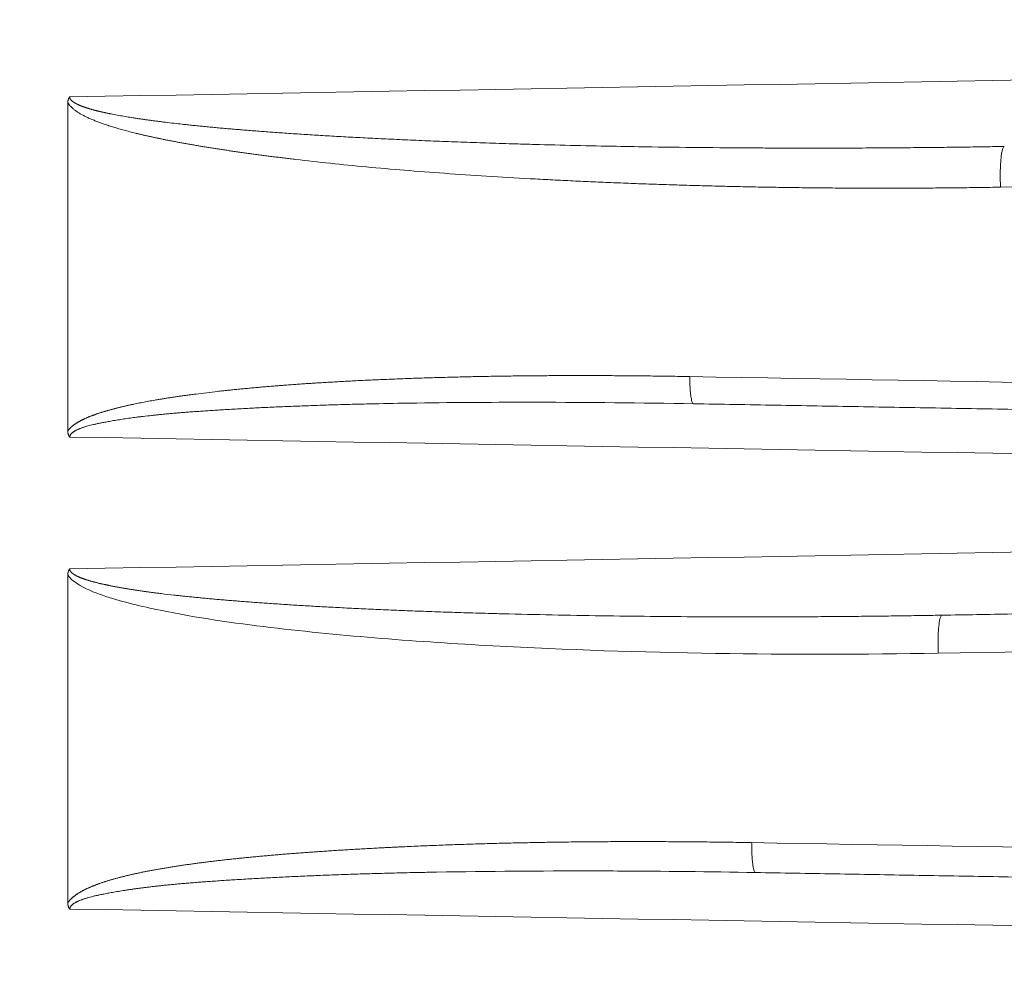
# Model space of a CAD drawing. Header units: millimetres. Extents: x 5437 to 18441, y -4466 to 3128.
# Tile 416 of 497: x 13734 to 13749, y 827 to 841. Entities that reach past the tile are written whole.
import ezdxf

# ---------------------------------------------------------------- set-up
doc = ezdxf.new("R2010")
doc.units = ezdxf.units.MM
doc.layers.add('1', color=7, linetype='Continuous', true_color=0xffffff)
doc.dimstyles.get("Standard").update_dxf_attribs({"dimtxt": 0.18, "dimasz": 0.18, "dimexe": 0.18, "dimexo": 0.0625, "dimgap": 0.09, "dimtad": 0, "dimtih": 1, "dimtoh": 1, "dimdec": 4, "dimzin": 0, "dimdsep": 46, "dimtxsty": 'Standard', "dimcen": 0.09, "dimadec": 0, "dimazin": 0, "dimtfac": 1, "dimtdec": 4, "dimtofl": 0, "dimtmove": 0, "dimatfit": 3, "dimfxl": 1, "dimtolj": 1, "dimtzin": 0, "dimarcsym": 0})

# ---------------------------------------------------------------- blocks, each defined once
blk = doc.blocks.new('*D2')
at = {"color": 0, "lineweight": -2, "transparency": 16777216}
for p, q in [((13342.585, 254.075), (13342.585, 1268.862)), ((13822.085, 1032.127), (13822.085, 1268.862))]:
    blk.add_line(p, q, dxfattribs=at)
at = {"color": 0, "lineweight": 0, "transparency": 16777216}
for p, q in [((13422.585, 1268.682), (13482.245, 1268.682)), ((13742.085, 1268.682), (13682.425, 1268.682))]:
    blk.add_line(p, q, dxfattribs=at)
at = {"color": 0, "lineweight": 20, "transparency": 16777216}
for points in [[(13422.585, 1282.015), (13422.585, 1255.349), (13342.585, 1268.682)], [(13742.085, 1282.015), (13742.085, 1255.349), (13822.085, 1268.682)]]:
    blk.add_solid(points, dxfattribs=at)
at = {"layer": 'Defpoints', "color": 0, "lineweight": 20, "transparency": 16777216}
for p in [(13822.085, 1268.682), (13822.085, 1032.064), (13342.585, 254.013)]:
    blk.add_point(p, dxfattribs=at)
at = {"color": 0, "lineweight": 20, "transparency": 16777216, "insert": (13582.335, 1268.682), "char_height": 80, "attachment_point": 5}
blk.add_mtext('\\A1;480', dxfattribs=at)
blk = doc.blocks.new('*D3')
at = {"color": 0, "lineweight": -2, "transparency": 16777216}
for p, q in [((13674.147, 1169.564), (14135.36, 1169.564)), ((13833.147, -580.436), (14135.36, -580.436))]:
    blk.add_line(p, q, dxfattribs=at)
at = {"color": 0, "lineweight": 0, "transparency": 16777216}
for p, q in [((14135.18, 1089.564), (14135.18, 421.321)), ((14135.18, -500.436), (14135.18, 167.808))]:
    blk.add_line(p, q, dxfattribs=at)
at = {"color": 0, "lineweight": 20, "transparency": 16777216}
for points in [[(14121.847, 1089.564), (14148.514, 1089.564), (14135.18, 1169.564)], [(14121.847, -500.436), (14148.514, -500.436), (14135.18, -580.436)]]:
    blk.add_solid(points, dxfattribs=at)
at = {"layer": 'Defpoints', "color": 0, "lineweight": 20, "transparency": 16777216}
for p in [(13674.085, 1169.564), (13833.085, -580.436), (14135.18, -580.436)]:
    blk.add_point(p, dxfattribs=at)
at = {"color": 0, "lineweight": 20, "transparency": 16777216, "insert": (14135.18, 294.564), "char_height": 80, "attachment_point": 5, "rotation": 270}
blk.add_mtext('\\A1;1750', dxfattribs=at)

msp = doc.modelspace()

# ---------------------------------------------------------------- linework, layer by layer
at = {"layer": '1', "color": 0, "lineweight": 20}
for p, q in [((13734.58476, 834.77134), (13734.58476, 839.68408)), ((13734.58476, 827.70722), (13734.58476, 832.6175))]:
    msp.add_line(p, q, dxfattribs=at)
for points, degree in [([(13734.61315, 839.7724), (13745.9487, 839.97253), (13757.2842, 840.17267), (13768.61967, 840.37283)], 3), ([(13735.23215, 839.51757), (13735.2955, 839.50593), (13735.35885, 839.49423), (13735.42219, 839.48248)], 3), ([(13736.04791, 839.3927), (13736.1314, 839.38298), (13736.21489, 839.37327), (13736.29837, 839.3636)], 3), ([(13737.79597, 839.2328), (13737.88189, 839.22693), (13737.9678, 839.22111), (13738.05371, 839.21537)], 3), ([(13741.29294, 839.06856), (13741.38453, 839.06587), (13741.47611, 839.06326), (13741.5677, 839.06074)], 3), ([(13741.5677, 839.06074), (13741.97812, 839.04974), (13742.38849, 839.04034), (13742.79882, 839.03261)], 3), ([(13742.79882, 839.03261), (13742.97443, 839.02938), (13743.15004, 839.02644), (13743.32564, 839.0238)], 3), ([(13743.32564, 839.0238), (13743.86807, 839.01563), (13744.41044, 839.01034), (13744.95276, 839.00786)], 3), ([(13744.95276, 839.00786), (13744.99653, 839.00765), (13745.0403, 839.00746), (13745.08406, 839.00729)], 3), ([(13768.84581, 838.76945), (13762.07903, 838.65329), (13755.31195, 838.53705), (13748.54462, 838.42076)], 3), ([(13743.89249, 835.58645), (13752.21027, 835.44092), (13760.52805, 835.29538), (13768.84581, 835.14982)], 3), ([(13736.50422, 835.32539), (13736.61174, 835.33829), (13736.71926, 835.35118), (13736.82678, 835.36407)], 3), ([(13739.80962, 835.19061), (13739.61916, 835.1877), (13739.42869, 835.18429), (13739.23822, 835.18041)], 3), ([(13741.59299, 835.20178), (13740.99861, 835.20224), (13740.40416, 835.19855), (13739.80962, 835.19061)], 3), ([(13743.94903, 835.17927), (13743.16377, 835.19297), (13742.37844, 835.20081), (13741.59299, 835.20178)], 3), ([(13743.94903, 835.17927), (13748.88316, 835.09314), (13753.81729, 835.00701), (13758.75141, 834.92089), (13763.68554, 834.83476), (13768.61967, 834.74864)], 5), ([(13735.83593, 835.00446), (13735.79537, 834.99987), (13735.75482, 834.99523), (13735.71426, 834.99056)], 3), ([(13737.12435, 835.10209), (13737.04526, 835.09757), (13736.96617, 835.09293), (13736.88707, 835.08819)], 3), ([(13768.61967, 834.08337), (13757.28417, 834.28277), (13745.94867, 834.48216), (13734.61315, 834.68154)], 3), ([(13734.61315, 832.70734), (13745.94869, 832.90732), (13757.28419, 833.10732), (13768.61967, 833.30733)], 3), ([(13735.98659, 832.33722), (13736.04977, 832.32979), (13736.11295, 832.32238), (13736.17613, 832.31501)], 3), ([(13768.61967, 832.38004), (13764.42928, 832.30689), (13760.23889, 832.23375), (13756.0485, 832.16061), (13751.85811, 832.08746), (13747.66771, 832.01432)], 5), ([(13737.57391, 832.19228), (13737.65403, 832.18682), (13737.73415, 832.18143), (13737.81426, 832.17611)], 3), ([(13740.96984, 832.03866), (13741.01253, 832.03751), (13741.05522, 832.03638), (13741.09791, 832.03527)], 3), ([(13744.04028, 831.99132), (13744.15449, 831.99076), (13744.26869, 831.99032), (13744.3829, 831.99002)], 3), ([(13768.84581, 831.81133), (13761.76777, 831.68935), (13754.68955, 831.56732), (13747.61117, 831.44523)], 3), ([(13744.81991, 828.61057), (13752.82855, 828.47094), (13760.83718, 828.33132), (13768.84581, 828.1917)], 3), ([(13737.3764, 828.07215), (13737.29018, 828.06714), (13737.20396, 828.06202), (13737.11773, 828.05679)], 3), ([(13739.95969, 828.16603), (13739.87371, 828.16433), (13739.78772, 828.16254), (13739.70173, 828.16065)], 3), ([(13742.28863, 828.18666), (13741.51245, 828.18662), (13740.73615, 828.17977), (13739.9597, 828.16603)], 3), ([(13742.81218, 828.18548), (13742.63767, 828.18619), (13742.46315, 828.18658), (13742.28863, 828.18666)], 3), ([(13744.87645, 828.16308), (13744.18842, 828.17509), (13743.50035, 828.1828), (13742.8122, 828.18548)], 3), ([(13744.87645, 828.16308), (13749.62509, 828.08019), (13754.37374, 827.9973), (13759.12238, 827.91441), (13763.87102, 827.83153), (13768.61967, 827.74864)], 5), ([(13735.89457, 827.95697), (13735.87264, 827.95444), (13735.8507, 827.9519), (13735.82877, 827.94935)], 3), ([(13768.61967, 827.01786), (13757.28418, 827.21741), (13745.94867, 827.41696), (13734.61315, 827.61649)], 3)]:
    msp.add_open_spline(points, degree=degree, dxfattribs=at)
for points, knots in [([(13734.58476, 839.68408), (13734.58479, 839.68635), (13734.58483, 839.69085), (13734.58522, 839.69753), (13734.58585, 839.70408), (13734.58673, 839.7105), (13734.58787, 839.71679), (13734.58925, 839.72294), (13734.59089, 839.72897), (13734.59279, 839.73486), (13734.59493, 839.74063), (13734.59733, 839.74626), (13734.59998, 839.75176), (13734.60289, 839.75712), (13734.60605, 839.76236), (13734.60945, 839.76747), (13734.61191, 839.77075), (13734.61315, 839.7724)], [0, 0, 0, 0, 0.07219536, 0.14310461, 0.21282866, 0.28147365, 0.34915078, 0.4159761, 0.48207014, 0.54755746, 0.61256612, 0.67722703, 0.74167319, 0.80603897, 0.87045922, 0.93506845, 1, 1, 1, 1]), ([(13734.61315, 839.7724), (13734.61315, 839.77127), (13734.61317, 839.76901), (13734.61346, 839.76561), (13734.61397, 839.76221), (13734.6147, 839.75881), (13734.61565, 839.7554), (13734.61682, 839.752), (13734.61822, 839.74859), (13734.61983, 839.74518), (13734.62167, 839.74177), (13734.62373, 839.73836), (13734.62602, 839.73495), (13734.62852, 839.73153), (13734.63124, 839.72812), (13734.63419, 839.7247), (13734.63735, 839.72128), (13734.64074, 839.71786), (13734.64435, 839.71444), (13734.64818, 839.71102), (13734.65223, 839.7076), (13734.6565, 839.70418), (13734.661, 839.70075), (13734.66571, 839.69733), (13734.67065, 839.6939), (13734.6758, 839.69048), (13734.68118, 839.68705), (13734.68678, 839.68362), (13734.6926, 839.6802), (13734.69864, 839.67677), (13734.70491, 839.67334), (13734.71139, 839.66992), (13734.7181, 839.66649), (13734.72502, 839.66306), (13734.73217, 839.65964), (13734.73954, 839.65621), (13734.74713, 839.65278), (13734.75495, 839.64936), (13734.76298, 839.64594), (13734.77123, 839.64251), (13734.77971, 839.63909), (13734.78841, 839.63567), (13734.79733, 839.63225), (13734.80647, 839.62883), (13734.81583, 839.62542), (13734.82541, 839.622), (13734.83521, 839.61859), (13734.84524, 839.61518), (13734.85548, 839.61177), (13734.86595, 839.60836), (13734.87664, 839.60495), (13734.88755, 839.60155), (13734.89868, 839.59815), (13734.91003, 839.59475), (13734.92161, 839.59136), (13734.9334, 839.58796), (13734.94542, 839.58457), (13734.95766, 839.58119), (13734.97012, 839.5778), (13734.9828, 839.57442), (13734.9957, 839.57104), (13735.00882, 839.56767), (13735.02217, 839.5643), (13735.03573, 839.56093), (13735.04952, 839.55757), (13735.06353, 839.55421), (13735.07776, 839.55085), (13735.09221, 839.5475), (13735.10688, 839.54416), (13735.12177, 839.54081), (13735.13689, 839.53748), (13735.15222, 839.53414), (13735.16778, 839.53082), (13735.18356, 839.52749), (13735.19955, 839.52417), (13735.21577, 839.52086), (13735.22667, 839.51867), (13735.23215, 839.51757)], [0, 0, 0, 0, 0.00501835, 0.01005018, 0.0151156, 0.02023435, 0.02542553, 0.03070747, 0.03609756, 0.0416122, 0.04726666, 0.05307514, 0.05905073, 0.06520545, 0.07155032, 0.07809538, 0.08484977, 0.09182184, 0.09901915, 0.10644858, 0.1141164, 0.1220283, 0.13018945, 0.13860459, 0.14727801, 0.15621364, 0.16541509, 0.17488564, 0.18462832, 0.1946459, 0.20494093, 0.21551575, 0.22637255, 0.23751332, 0.24893992, 0.26065406, 0.27265734, 0.28495124, 0.29753714, 0.31041633, 0.32359, 0.33705928, 0.35082521, 0.36488877, 0.3792509, 0.39391244, 0.40887421, 0.42413698, 0.43970147, 0.45556835, 0.47173827, 0.48821183, 0.50498961, 0.52207214, 0.53945993, 0.55715349, 0.57515325, 0.59345967, 0.61207317, 0.63099413, 0.65022293, 0.66975994, 0.68960549, 0.70975992, 0.73022353, 0.75099663, 0.77207949, 0.7934724, 0.8151756, 0.83718936, 0.85951391, 0.88214947, 0.90509628, 0.92835454, 0.95192445, 0.97580621, 1, 1, 1, 1]), ([(13748.54462, 838.42076), (13748.49274, 838.41991), (13748.38903, 838.41822), (13748.23351, 838.41597), (13748.07811, 838.41393), (13747.92282, 838.41213), (13747.76765, 838.41057), (13747.61259, 838.40923), (13747.45765, 838.40812), (13747.30282, 838.40725), (13747.14811, 838.40661), (13746.99351, 838.40621), (13746.83903, 838.40603), (13746.68467, 838.40609), (13746.53042, 838.40638), (13746.37629, 838.40691), (13746.22227, 838.40767), (13746.06837, 838.40866), (13745.91458, 838.40988), (13745.76091, 838.41134), (13745.60736, 838.41304), (13745.45392, 838.41497), (13745.30059, 838.41713), (13745.14739, 838.41953), (13744.99429, 838.42216), (13744.84132, 838.42503), (13744.68845, 838.42813), (13744.53571, 838.43147), (13744.38308, 838.43505), (13744.23056, 838.43886), (13744.07816, 838.44291), (13743.92588, 838.44719), (13743.77371, 838.45171), (13743.62166, 838.45646), (13743.46972, 838.46145), (13743.3179, 838.46668), (13743.16619, 838.47215), (13743.0146, 838.47785), (13742.86313, 838.48379), (13742.71177, 838.48997), (13742.56052, 838.49638), (13742.4094, 838.50304), (13742.25838, 838.50993), (13742.10749, 838.51706), (13741.9567, 838.52443), (13741.80604, 838.53203), (13741.65549, 838.53988), (13741.33699, 838.55698), (13740.85976, 838.58487), (13740.23311, 838.62698), (13739.63427, 838.67294), (13739.06325, 838.72276), (13738.52005, 838.77643), (13738.14038, 838.81886), (13737.9151, 838.84589), (13737.83514, 838.85563), (13737.75614, 838.86541), (13737.67811, 838.87522), (13737.60105, 838.88506), (13737.52495, 838.89494), (13737.44981, 838.90485), (13737.37564, 838.9148), (13737.30243, 838.92479), (13737.23018, 838.93481), (13737.1589, 838.94486), (13737.08859, 838.95495), (13737.01924, 838.96508), (13736.95085, 838.97524), (13736.88343, 838.98544), (13736.81697, 838.99566), (13736.75147, 839.00593), (13736.68694, 839.01623), (13736.62337, 839.02656), (13736.56077, 839.03693), (13736.49913, 839.04734), (13736.43846, 839.05778), (13736.37875, 839.06825), (13736.32, 839.07876), (13736.26222, 839.0893), (13736.2054, 839.09988), (13736.14955, 839.11049), (13736.09466, 839.12114), (13736.04074, 839.13182), (13735.98777, 839.14254), (13735.93578, 839.15329), (13735.88475, 839.16407), (13735.83468, 839.17489), (13735.78557, 839.18575), (13735.73743, 839.19663), (13735.69026, 839.20756), (13735.64404, 839.21851), (13735.5988, 839.22951), (13735.55451, 839.24053), (13735.51119, 839.25159), (13735.46884, 839.26268), (13735.42745, 839.27381), (13735.38702, 839.28497), (13735.34756, 839.29617), (13735.30906, 839.3074), (13735.27152, 839.31866), (13735.23495, 839.32996), (13735.19934, 839.34129), (13735.1647, 839.35266), (13735.13102, 839.36406), (13735.09831, 839.37549), (13735.06656, 839.38696), (13735.03577, 839.39846), (13735.00595, 839.40999), (13734.97709, 839.42156), (13734.94919, 839.43316), (13734.92226, 839.4448), (13734.89629, 839.45646), (13734.87129, 839.46817), (13734.84724, 839.4799), (13734.82417, 839.49167), (13734.80205, 839.50347), (13734.7809, 839.5153), (13734.76072, 839.52717), (13734.74149, 839.53907), (13734.72323, 839.55101), (13734.70593, 839.56298), (13734.6896, 839.57498), (13734.67423, 839.58701), (13734.65982, 839.59908), (13734.64637, 839.61119), (13734.63389, 839.62332), (13734.62237, 839.6355), (13734.61181, 839.6477), (13734.60223, 839.65995), (13734.59355, 839.67221), (13734.58847, 839.6806), (13734.58597, 839.68473)], [0, 0, 0, 0, 0.01105023, 0.0220915, 0.03312384, 0.04414727, 0.05516182, 0.06616751, 0.07716436, 0.08815241, 0.09913168, 0.11010218, 0.12106396, 0.13201703, 0.14296142, 0.15389716, 0.16482427, 0.17574277, 0.1866527, 0.19755409, 0.20844694, 0.2193313, 0.23020719, 0.24107464, 0.25193367, 0.26278431, 0.27362659, 0.28446053, 0.29528617, 0.30610352, 0.31691261, 0.32771349, 0.33850616, 0.34929066, 0.36006702, 0.37083526, 0.38159542, 0.39234751, 0.40309158, 0.41382764, 0.42455573, 0.43527587, 0.4459881, 0.45669243, 0.46738891, 0.47807755, 0.4887584, 0.49943147, 0.54586904, 0.59034608, 0.63286644, 0.67343453, 0.71205542, 0.74873502, 0.75449878, 0.76019486, 0.7658233, 0.7713841, 0.7768773, 0.78230291, 0.78766096, 0.79295147, 0.79817448, 0.80333, 0.80841807, 0.81343872, 0.81839197, 0.82327786, 0.82809642, 0.83284769, 0.83753169, 0.84214848, 0.84669808, 0.85118055, 0.85559591, 0.85994423, 0.86422553, 0.86843988, 0.87258733, 0.87666792, 0.88068173, 0.88462879, 0.88850919, 0.89232298, 0.89607023, 0.89975102, 0.90336542, 0.90691353, 0.91039541, 0.91381117, 0.9171609, 0.92044471, 0.9236627, 0.92681499, 0.9299017, 0.93292296, 0.93587891, 0.93876971, 0.94159552, 0.94435649, 0.94705282, 0.94968471, 0.95225236, 0.954756, 0.95719589, 0.95957227, 0.96188545, 0.96413574, 0.96632346, 0.968449, 0.97051275, 0.97251515, 0.97445669, 0.97633788, 0.97815932, 0.97992163, 0.98162552, 0.98327178, 0.98486127, 0.98639494, 0.98787387, 0.98929925, 0.99067242, 0.99199486, 0.99326824, 0.99449443, 0.99567553, 0.99681387, 0.99791206, 0.99897303, 1, 1, 1, 1]), ([(13735.42219, 839.48248), (13735.43717, 839.47994), (13735.46755, 839.47478), (13735.51381, 839.46723), (13735.56137, 839.45968), (13735.61025, 839.45214), (13735.66043, 839.44463), (13735.71192, 839.43713), (13735.76472, 839.42965), (13735.81882, 839.42219), (13735.87424, 839.41476), (13735.93096, 839.40736), (13735.989, 839.39996), (13736.02813, 839.39514), (13736.04791, 839.3927)], [0, 0, 0, 0, 0.07207486, 0.1461927, 0.22235492, 0.30056286, 0.38081773, 0.46312063, 0.54747262, 0.63387464, 0.7223276, 0.8128323, 0.90538953, 1, 1, 1, 1]), ([(13736.29837, 839.3636), (13736.32432, 839.36076), (13736.37693, 839.355), (13736.45692, 839.34656), (13736.53899, 839.33814), (13736.62316, 839.32975), (13736.70943, 839.32139), (13736.79779, 839.31308), (13736.88825, 839.3048), (13736.98081, 839.29657), (13737.07546, 839.28838), (13737.1722, 839.28025), (13737.27104, 839.27217), (13737.37198, 839.26415), (13737.47501, 839.25619), (13737.58013, 839.2483), (13737.68735, 839.24046), (13737.75954, 839.23537), (13737.79597, 839.2328)], [0, 0, 0, 0, 0.05209239, 0.10557126, 0.16043695, 0.21668975, 0.27432995, 0.3333578, 0.39377352, 0.45557734, 0.51876945, 0.58335004, 0.64931926, 0.71667728, 0.78542424, 0.85556027, 0.92708549, 1, 1, 1, 1]), ([(13738.05371, 839.21537), (13738.09462, 839.21272), (13738.17781, 839.20733), (13738.30467, 839.19945), (13738.43566, 839.19156), (13738.57078, 839.18369), (13738.71003, 839.17584), (13738.85342, 839.16802), (13739.00093, 839.16025), (13739.15257, 839.15254), (13739.30834, 839.14488), (13739.46824, 839.13731), (13739.63228, 839.12982), (13739.80043, 839.12244), (13739.97272, 839.11516), (13740.14914, 839.10801), (13740.32968, 839.101), (13740.51435, 839.09414), (13740.70315, 839.08744), (13740.89608, 839.08093), (13741.09313, 839.07458), (13741.22588, 839.07058), (13741.29294, 839.06856)], [0, 0, 0, 0, 0.037912, 0.07709632, 0.117553, 0.15928209, 0.20228362, 0.24655763, 0.29210412, 0.33892311, 0.38701459, 0.43637857, 0.48701504, 0.53892396, 0.59210532, 0.6465591, 0.70228524, 0.75928372, 0.81755449, 0.8770975, 0.93791269, 1, 1, 1, 1]), ([(13745.08406, 839.00729), (13745.1542, 839.00703), (13745.29326, 839.00653), (13745.50003, 839.00611), (13745.70317, 839.00593), (13745.90266, 839.006), (13746.09852, 839.0063), (13746.29073, 839.00681), (13746.47931, 839.00753), (13746.66426, 839.00845), (13746.84556, 839.00955), (13747.02323, 839.01082), (13747.19726, 839.01225), (13747.36766, 839.01383), (13747.53442, 839.01555), (13747.69755, 839.01739), (13747.85703, 839.01935), (13748.01289, 839.02142), (13748.16511, 839.02358), (13748.31369, 839.02584), (13748.45864, 839.02816), (13748.55406, 839.0298), (13748.60116, 839.03061)], [0, 0, 0, 0, 0.05981105, 0.11858913, 0.17633426, 0.23304648, 0.28872583, 0.34337233, 0.39698603, 0.44956696, 0.50111518, 0.55163073, 0.60111364, 0.64956398, 0.69698179, 0.74336713, 0.78872003, 0.83304056, 0.87632876, 0.9185847, 0.95980843, 1, 1, 1, 1]), ([(13739.17432, 835.53685), (13739.21492, 835.53865), (13739.29639, 835.54225), (13739.41898, 835.54734), (13739.54233, 835.55221), (13739.66645, 835.55685), (13739.79133, 835.56126), (13739.91698, 835.56544), (13740.04339, 835.56938), (13740.17056, 835.5731), (13740.29849, 835.57658), (13740.42719, 835.57984), (13740.55665, 835.58286), (13740.68688, 835.58565), (13740.81787, 835.58821), (13740.94962, 835.59054), (13741.08213, 835.59264), (13741.21541, 835.59451), (13741.34945, 835.59615), (13741.48426, 835.59756), (13741.61983, 835.59875), (13741.75616, 835.5997), (13741.89325, 835.60042), (13742.03111, 835.60091), (13742.16974, 835.60117), (13742.30912, 835.60121), (13742.44927, 835.60101), (13742.59018, 835.60059), (13742.73186, 835.59993), (13742.8743, 835.59905), (13743.0175, 835.59794), (13743.16146, 835.5966), (13743.30619, 835.59503), (13743.45169, 835.59324), (13743.59794, 835.59121), (13743.74496, 835.58897), (13743.84323, 835.58729), (13743.89249, 835.58645)], [0, 0, 0, 0, 0.02586157, 0.05188139, 0.07805958, 0.10439626, 0.13089154, 0.15754554, 0.18435837, 0.21133014, 0.23846096, 0.26575093, 0.29320016, 0.32080876, 0.34857681, 0.37650442, 0.40459169, 0.43283871, 0.46124558, 0.48981238, 0.51853921, 0.54742616, 0.5764733, 0.60568074, 0.63504855, 0.66457681, 0.69426561, 0.72411502, 0.75412513, 0.78429602, 0.81462774, 0.84512039, 0.87577404, 0.90658875, 0.9375646, 0.96870166, 1, 1, 1, 1]), ([(13736.82678, 835.36407), (13736.85199, 835.36687), (13736.90272, 835.37251), (13736.97932, 835.3807), (13737.05688, 835.38877), (13737.13542, 835.39669), (13737.21491, 835.40446), (13737.29538, 835.41208), (13737.37681, 835.41956), (13737.45921, 835.42689), (13737.54257, 835.43408), (13737.6269, 835.44112), (13737.7122, 835.44801), (13737.79846, 835.45475), (13737.88568, 835.46135), (13737.97388, 835.46781), (13738.06304, 835.47411), (13738.15317, 835.48027), (13738.24426, 835.48629), (13738.33632, 835.49216), (13738.42934, 835.49789), (13738.49169, 835.50156), (13738.52302, 835.5034)], [0, 0, 0, 0, 0.04473552, 0.09002275, 0.13586215, 0.18225419, 0.2291993, 0.2766979, 0.3247504, 0.37335719, 0.42251865, 0.47223515, 0.52250705, 0.57333468, 0.62471838, 0.67665847, 0.72915527, 0.78220906, 0.83582016, 0.88998883, 0.94471536, 1, 1, 1, 1]), ([(13738.52302, 835.5034), (13738.55821, 835.50543), (13738.62897, 835.5095), (13738.73574, 835.51533), (13738.84369, 835.521), (13738.95283, 835.52648), (13739.06317, 835.53179), (13739.13714, 835.53516), (13739.17432, 835.53685)], [0, 0, 0, 0, 0.16216009, 0.32612169, 0.49188565, 0.65945282, 0.82882401, 1, 1, 1, 1]), ([(13735.93577, 835.24177), (13735.95318, 835.2447), (13735.98833, 835.25061), (13736.0416, 835.25925), (13736.09589, 835.26783), (13736.1512, 835.27631), (13736.20753, 835.28471), (13736.26489, 835.29303), (13736.32327, 835.30127), (13736.38267, 835.30942), (13736.44309, 835.3175), (13736.48373, 835.32275), (13736.50422, 835.32539)], [0, 0, 0, 0, 0.09222887, 0.18617993, 0.28185511, 0.37925626, 0.47838511, 0.57924332, 0.68183246, 0.78615402, 0.89220942, 1, 1, 1, 1]), ([(13734.58476, 834.77134), (13734.58607, 834.77334), (13734.5887, 834.77737), (13734.59291, 834.78331), (13734.59736, 834.78925), (13734.60207, 834.79517), (13734.60702, 834.80107), (13734.61222, 834.80696), (13734.61767, 834.81283), (13734.62336, 834.81868), (13734.62931, 834.82452), (13734.6355, 834.83034), (13734.64195, 834.83614), (13734.64864, 834.84193), (13734.65558, 834.8477), (13734.66277, 834.85345), (13734.67021, 834.85919), (13734.6779, 834.86491), (13734.68584, 834.87061), (13734.69402, 834.8763), (13734.70246, 834.88197), (13734.71114, 834.88762), (13734.72007, 834.89326), (13734.72925, 834.89888), (13734.73868, 834.90449), (13734.74836, 834.91007), (13734.75829, 834.91565), (13734.76846, 834.9212), (13734.77889, 834.92674), (13734.78956, 834.93226), (13734.80049, 834.93777), (13734.81166, 834.94326), (13734.82308, 834.94873), (13734.83475, 834.95419), (13734.84667, 834.95963), (13734.85884, 834.96505), (13734.87125, 834.97045), (13734.88392, 834.97584), (13734.89683, 834.98122), (13734.90999, 834.98657), (13734.92341, 834.99191), (13734.93707, 834.99724), (13734.95098, 835.00254), (13734.96514, 835.00783), (13734.97954, 835.01311), (13734.9942, 835.01836), (13735.0091, 835.0236), (13735.02426, 835.02883), (13735.03966, 835.03404), (13735.05531, 835.03923), (13735.07122, 835.0444), (13735.08737, 835.04956), (13735.10376, 835.0547), (13735.12041, 835.05982), (13735.13731, 835.06493), (13735.15445, 835.07002), (13735.17185, 835.07509), (13735.18949, 835.08015), (13735.20738, 835.08519), (13735.22553, 835.09021), (13735.24392, 835.09522), (13735.26255, 835.10021), (13735.28144, 835.10518), (13735.30058, 835.11014), (13735.31997, 835.11508), (13735.3396, 835.12001), (13735.35948, 835.12491), (13735.37962, 835.1298), (13735.4, 835.13468), (13735.42063, 835.13953), (13735.44151, 835.14437), (13735.46264, 835.1492), (13735.48401, 835.154), (13735.50564, 835.15879), (13735.52752, 835.16356), (13735.54964, 835.16832), (13735.56448, 835.17146), (13735.57194, 835.17303)], [0, 0, 0, 0, 0.00664564, 0.01340973, 0.02029776, 0.02731495, 0.0344662, 0.04175619, 0.04918929, 0.05676965, 0.06450118, 0.07238755, 0.08043225, 0.08863853, 0.09700947, 0.10554798, 0.11425679, 0.12313848, 0.13219547, 0.14143005, 0.15084439, 0.16044052, 0.17022038, 0.18018577, 0.19033843, 0.20067997, 0.21121193, 0.22193577, 0.23285288, 0.24396455, 0.25527203, 0.2667765, 0.27847907, 0.2903808, 0.30248271, 0.31478575, 0.32729085, 0.33999886, 0.35291061, 0.36602691, 0.3793485, 0.3928761, 0.40661041, 0.42055206, 0.43470171, 0.44905994, 0.46362733, 0.47840443, 0.49339177, 0.50858985, 0.52399916, 0.53962017, 0.55545331, 0.57149903, 0.58775772, 0.6042298, 0.62091563, 0.63781558, 0.65493002, 0.67225927, 0.68980366, 0.70756351, 0.72553913, 0.7437308, 0.7621388, 0.78076342, 0.79960492, 0.81866354, 0.83793954, 0.85743316, 0.87714461, 0.89707413, 0.91722193, 0.93758822, 0.9581732, 0.97897706, 1, 1, 1, 1]), ([(13735.57194, 835.17303), (13735.58637, 835.17604), (13735.61543, 835.18211), (13735.65937, 835.19097), (13735.70392, 835.19973), (13735.7491, 835.20838), (13735.79489, 835.21691), (13735.84129, 835.22533), (13735.88831, 835.23365), (13735.91989, 835.23905), (13735.93577, 835.24177)], [0, 0, 0, 0, 0.11952598, 0.24060978, 0.36325464, 0.48746367, 0.61323988, 0.74058616, 0.86950531, 1, 1, 1, 1]), ([(13739.23821, 835.18041), (13739.18951, 835.17935), (13739.09273, 835.17724), (13738.94849, 835.17375), (13738.80612, 835.17006), (13738.66562, 835.16613), (13738.52698, 835.16198), (13738.3902, 835.15761), (13738.25529, 835.15302), (13738.12225, 835.14821), (13737.99107, 835.14318), (13737.86176, 835.13794), (13737.73431, 835.13249), (13737.60873, 835.12683), (13737.48502, 835.12096), (13737.36317, 835.11489), (13737.24318, 835.10865), (13737.16382, 835.10427), (13737.12445, 835.1021)], [0, 0, 0, 0, 0.06906757, 0.13725925, 0.20457508, 0.2710151, 0.33657935, 0.4012679, 0.46508077, 0.52801802, 0.59007969, 0.65126585, 0.71157654, 0.77101182, 0.82957174, 0.88725637, 0.94406577, 1, 1, 1, 1]), ([(13735.71425, 834.99056), (13735.69747, 834.98852), (13735.66418, 834.98449), (13735.61471, 834.9782), (13735.56609, 834.97178), (13735.51833, 834.96524), (13735.47143, 834.95856), (13735.4254, 834.95174), (13735.38022, 834.9448), (13735.3359, 834.93772), (13735.29244, 834.93051), (13735.24984, 834.92318), (13735.19834, 834.91395), (13735.13983, 834.90305), (13735.07621, 834.89066), (13735.01911, 834.87894), (13734.96852, 834.86791), (13734.92446, 834.8576), (13734.8869, 834.84804), (13734.85701, 834.83948), (13734.83291, 834.8318), (13734.81264, 834.82505), (13734.79336, 834.81823), (13734.77507, 834.81138), (13734.75776, 834.80449), (13734.74144, 834.79755), (13734.7261, 834.79057), (13734.71175, 834.78356), (13734.69839, 834.77651), (13734.68601, 834.76942), (13734.67461, 834.76229), (13734.6642, 834.75513), (13734.65478, 834.74793), (13734.64633, 834.7407), (13734.63887, 834.73343), (13734.63239, 834.72613), (13734.6269, 834.71879), (13734.62239, 834.71142), (13734.61887, 834.704), (13734.61636, 834.69655), (13734.61477, 834.68906), (13734.61456, 834.68403), (13734.61446, 834.68154)], [0, 0, 0, 0, 0.04306985, 0.08543394, 0.12709298, 0.16804776, 0.20829906, 0.24784771, 0.28669458, 0.32484057, 0.36228662, 0.39903372, 0.4350829, 0.49572883, 0.5508224, 0.60036901, 0.64437574, 0.6828522, 0.71581229, 0.7432775, 0.76227341, 0.78048709, 0.79792324, 0.81458724, 0.83048524, 0.84562434, 0.86001273, 0.87365999, 0.88657732, 0.89877796, 0.91027759, 0.92109498, 0.93125265, 0.94077781, 0.94970348, 0.95806975, 0.9659253, 0.97332889, 0.98035064, 0.98707262, 0.99358826, 1, 1, 1, 1]), ([(13736.88699, 835.08818), (13736.8531, 835.08609), (13736.78645, 835.08197), (13736.68824, 835.07557), (13736.5935, 835.06915), (13736.50223, 835.0627), (13736.41444, 835.05623), (13736.33011, 835.04975), (13736.24926, 835.04326), (13736.17188, 835.03678), (13736.09797, 835.03031), (13736.02754, 835.02385), (13735.96058, 835.01741), (13735.89709, 835.01103), (13735.85594, 835.00661), (13735.83594, 835.00446)], [0, 0, 0, 0, 0.09658732, 0.18989545, 0.27992472, 0.36667549, 0.4501482, 0.53034333, 0.60726147, 0.68090329, 0.75126957, 0.81836123, 0.88217931, 0.94272508, 1, 1, 1, 1]), ([(13734.61315, 834.68154), (13734.61199, 834.68311), (13734.60967, 834.68624), (13734.60647, 834.69111), (13734.60347, 834.69608), (13734.60069, 834.70117), (13734.59814, 834.70638), (13734.59581, 834.71171), (13734.5937, 834.71715), (13734.59181, 834.72271), (13734.59015, 834.72838), (13734.58871, 834.73418), (13734.58749, 834.74009), (13734.58649, 834.74611), (13734.58572, 834.75225), (13734.58517, 834.75851), (13734.58482, 834.76489), (13734.58478, 834.76918), (13734.58476, 834.77134)], [0, 0, 0, 0, 0.0607711, 0.12126567, 0.18159395, 0.24186709, 0.30219652, 0.36269339, 0.42346791, 0.4846288, 0.54628274, 0.60853386, 0.67148333, 0.73522901, 0.79986512, 0.86548207, 0.93216625, 1, 1, 1, 1]), ([(13734.58476, 832.6175), (13734.58479, 832.61981), (13734.58483, 832.62438), (13734.58522, 832.63118), (13734.58585, 832.63784), (13734.58673, 832.64437), (13734.58787, 832.65077), (13734.58925, 832.65703), (13734.59089, 832.66316), (13734.59279, 832.66916), (13734.59493, 832.67502), (13734.59733, 832.68075), (13734.59998, 832.68634), (13734.60289, 832.6918), (13734.60605, 832.69713), (13734.60945, 832.70233), (13734.61191, 832.70567), (13734.61315, 832.70734)], [0, 0, 0, 0, 0.07222402, 0.14315815, 0.21290317, 0.2815651, 0.34925506, 0.41608902, 0.48218744, 0.54767486, 0.61267931, 0.67733171, 0.74176511, 0.80611394, 0.87051313, 0.93509733, 1, 1, 1, 1]), ([(13747.61117, 831.44523), (13745.38825, 831.4091), (13742.05551, 831.45017), (13738.16662, 831.74172), (13736.24012, 832.01378), (13735.28001, 832.2436), (13734.82308, 832.41295), (13734.62285, 832.55417), (13734.58556, 832.61795)], [0, 0, 0, 0, 0.50678972, 0.76018457, 0.886882, 0.95023072, 0.98190507, 1, 1, 1, 1]), ([(13734.61315, 832.70734), (13734.61316, 832.70617), (13734.61317, 832.70381), (13734.6135, 832.70027), (13734.61406, 832.69672), (13734.61486, 832.69318), (13734.6159, 832.68963), (13734.61719, 832.68608), (13734.61871, 832.68253), (13734.62048, 832.67898), (13734.62249, 832.67543), (13734.62474, 832.67187), (13734.62722, 832.66832), (13734.62995, 832.66477), (13734.63292, 832.66121), (13734.63613, 832.65765), (13734.63959, 832.65409), (13734.64328, 832.65054), (13734.64721, 832.64698), (13734.65138, 832.64341), (13734.6558, 832.63985), (13734.66045, 832.63629), (13734.66535, 832.63273), (13734.67048, 832.62917), (13734.67586, 832.6256), (13734.68147, 832.62204), (13734.68733, 832.61848), (13734.69343, 832.61491), (13734.69977, 832.61135), (13734.70635, 832.60778), (13734.71317, 832.60422), (13734.72023, 832.60066), (13734.72753, 832.5971), (13734.73507, 832.59353), (13734.74285, 832.58997), (13734.75087, 832.58641), (13734.75914, 832.58285), (13734.76764, 832.57929), (13734.77639, 832.57574), (13734.78538, 832.57218), (13734.7946, 832.56863), (13734.80407, 832.56507), (13734.81378, 832.56152), (13734.82373, 832.55797), (13734.83392, 832.55442), (13734.84435, 832.55088), (13734.85502, 832.54733), (13734.86593, 832.54379), (13734.87708, 832.54025), (13734.88848, 832.53672), (13734.90011, 832.53318), (13734.91198, 832.52965), (13734.9241, 832.52612), (13734.93646, 832.5226), (13734.94905, 832.51908), (13734.96189, 832.51556), (13734.97497, 832.51204), (13734.98829, 832.50853), (13735.00185, 832.50502), (13735.01565, 832.50152), (13735.02969, 832.49802), (13735.04397, 832.49452), (13735.05849, 832.49103), (13735.07325, 832.48754), (13735.08826, 832.48406), (13735.1035, 832.48058), (13735.11899, 832.4771), (13735.13471, 832.47363), (13735.15068, 832.47017), (13735.16689, 832.46671), (13735.18334, 832.46326), (13735.20002, 832.45981), (13735.21695, 832.45636), (13735.23412, 832.45293), (13735.25153, 832.4495), (13735.26918, 832.44607), (13735.28708, 832.44265), (13735.30521, 832.43924), (13735.32358, 832.43583), (13735.34219, 832.43243), (13735.36105, 832.42903), (13735.38014, 832.42565), (13735.39948, 832.42226), (13735.41906, 832.41889), (13735.43887, 832.41552), (13735.45893, 832.41216), (13735.47923, 832.40881), (13735.49977, 832.40547), (13735.52055, 832.40213), (13735.54157, 832.3988), (13735.56283, 832.39548), (13735.58433, 832.39217), (13735.60607, 832.38886), (13735.62805, 832.38557), (13735.65028, 832.38228), (13735.67274, 832.379), (13735.69545, 832.37573), (13735.71839, 832.37247), (13735.74158, 832.36921), (13735.765, 832.36597), (13735.78867, 832.36273), (13735.81258, 832.35951), (13735.83673, 832.35629), (13735.86112, 832.35309), (13735.88575, 832.34989), (13735.91062, 832.3467), (13735.93573, 832.34353), (13735.96108, 832.34036), (13735.97806, 832.33827), (13735.98659, 832.33722)], [0, 0, 0, 0, 0.00244938, 0.00490749, 0.00738536, 0.00989373, 0.01244299, 0.01504299, 0.01770306, 0.02043189, 0.02323755, 0.02612744, 0.02910835, 0.03218647, 0.03536741, 0.03865626, 0.04205764, 0.04557569, 0.0492142, 0.05297654, 0.05686582, 0.06088479, 0.065036, 0.06932173, 0.07374406, 0.07830488, 0.08300593, 0.08784877, 0.09283485, 0.09796549, 0.10324189, 0.10866518, 0.11423639, 0.11995644, 0.12582623, 0.13184656, 0.13801818, 0.14434178, 0.15081802, 0.15744748, 0.16423074, 0.17116832, 0.1782607, 0.18550835, 0.1929117, 0.20047114, 0.20818705, 0.21605979, 0.2240897, 0.23227709, 0.24062225, 0.24912547, 0.25778701, 0.26660712, 0.27558605, 0.28472401, 0.29402122, 0.30347788, 0.31309418, 0.32287032, 0.33280645, 0.34290275, 0.35315938, 0.36357648, 0.37415421, 0.38489269, 0.39579206, 0.40685244, 0.41807395, 0.42945672, 0.44100084, 0.45270643, 0.46457358, 0.4766024, 0.48879297, 0.50114538, 0.51365973, 0.52633609, 0.53917454, 0.55217516, 0.56533803, 0.5786632, 0.59215076, 0.60580077, 0.61961329, 0.63358838, 0.64772611, 0.66202652, 0.67648968, 0.69111563, 0.70590443, 0.72085614, 0.73597079, 0.75124843, 0.76668911, 0.78229288, 0.79805977, 0.81398983, 0.83008309, 0.8463396, 0.86275939, 0.87934249, 0.89608895, 0.9129988, 0.93007207, 0.9473088, 0.96470901, 0.98227273, 1, 1, 1, 1]), ([(13736.17613, 832.31501), (13736.20038, 832.31232), (13736.24953, 832.30686), (13736.32424, 832.29888), (13736.4009, 832.29092), (13736.47951, 832.28301), (13736.56006, 832.27513), (13736.64255, 832.2673), (13736.727, 832.25952), (13736.81339, 832.2518), (13736.90172, 832.24412), (13736.992, 832.23651), (13737.08423, 832.22895), (13737.1784, 832.22146), (13737.27452, 832.21403), (13737.37259, 832.20668), (13737.47259, 832.19939), (13737.53992, 832.19466), (13737.57391, 832.19228)], [0, 0, 0, 0, 0.05215608, 0.10569003, 0.1606022, 0.21689293, 0.27456252, 0.33361126, 0.39403941, 0.45584719, 0.51903485, 0.58360257, 0.64955055, 0.71687896, 0.78558797, 0.85567772, 0.92714836, 1, 1, 1, 1]), ([(13737.81426, 832.17611), (13737.85243, 832.17366), (13737.92996, 832.16867), (13738.04805, 832.1614), (13738.16972, 832.15414), (13738.29496, 832.14693), (13738.42378, 832.13976), (13738.55617, 832.13264), (13738.69214, 832.12558), (13738.83169, 832.1186), (13738.97481, 832.11169), (13739.1215, 832.10488), (13739.27177, 832.09816), (13739.42562, 832.09155), (13739.58303, 832.08506), (13739.74403, 832.07869), (13739.90859, 832.07246), (13740.07673, 832.06639), (13740.24845, 832.06047), (13740.42373, 832.05471), (13740.60259, 832.04915), (13740.78502, 832.04375), (13740.90784, 832.04037), (13740.96984, 832.03866)], [0, 0, 0, 0, 0.03631767, 0.07376533, 0.11234304, 0.15205085, 0.1928888, 0.23485691, 0.27795521, 0.32218371, 0.36754243, 0.41403137, 0.46165052, 0.51039988, 0.56027944, 0.61128918, 0.66342908, 0.7166991, 0.77109923, 0.82662942, 0.88328964, 0.94107985, 1, 1, 1, 1]), ([(13741.09791, 832.03527), (13741.58842, 832.02312), (13742.07887, 832.01333), (13743.05965, 831.99866), (13743.54999, 831.99378), (13744.04028, 831.99132)], [0, 0, 0, 0, 0.5, 0.5, 1, 1, 1, 1]), ([(13744.3829, 831.99002), (13744.45264, 831.98986), (13744.59077, 831.98954), (13744.79594, 831.9894), (13744.99708, 831.9895), (13745.19418, 831.98984), (13745.38724, 831.99041), (13745.57627, 831.99118), (13745.76125, 831.99215), (13745.94221, 831.9933), (13746.11912, 831.99462), (13746.292, 831.99609), (13746.46085, 831.9977), (13746.62566, 831.99945), (13746.78644, 832.00131), (13746.94318, 832.00327), (13747.09588, 832.00533), (13747.24456, 832.00746), (13747.38919, 832.00968), (13747.5298, 832.01194), (13747.62219, 832.01353), (13747.66771, 832.01432)], [0, 0, 0, 0, 0.0636808, 0.1261336, 0.18735845, 0.24735538, 0.30612446, 0.36366573, 0.41997926, 0.4750651, 0.52892332, 0.58155396, 0.63295711, 0.68313281, 0.73208115, 0.77980217, 0.82629595, 0.87156256, 0.91560206, 0.95841452, 1, 1, 1, 1]), ([(13734.58476, 827.70722), (13734.58635, 827.70967), (13734.58954, 827.71461), (13734.59465, 827.7219), (13734.60004, 827.72917), (13734.60573, 827.73641), (13734.6117, 827.74362), (13734.61797, 827.75081), (13734.62454, 827.75796), (13734.6314, 827.76509), (13734.63855, 827.77219), (13734.64599, 827.77927), (13734.65373, 827.78631), (13734.66176, 827.79333), (13734.67008, 827.80032), (13734.6787, 827.80728), (13734.68761, 827.81421), (13734.69681, 827.82112), (13734.70631, 827.828), (13734.7161, 827.83485), (13734.72618, 827.84167), (13734.73656, 827.84846), (13734.74723, 827.85523), (13734.75819, 827.86196), (13734.76945, 827.86867), (13734.781, 827.87536), (13734.79284, 827.88201), (13734.80498, 827.88864), (13734.81741, 827.89523), (13734.83013, 827.9018), (13734.84315, 827.90835), (13734.85646, 827.91486), (13734.87006, 827.92135), (13734.88396, 827.92781), (13734.89815, 827.93424), (13734.91263, 827.94064), (13734.92741, 827.94701), (13734.94248, 827.95336), (13734.95784, 827.95968), (13734.9735, 827.96597), (13734.98945, 827.97223), (13735.00569, 827.97847), (13735.02223, 827.98467), (13735.03906, 827.99085), (13735.05618, 827.997), (13735.0736, 828.00312), (13735.09131, 828.00922), (13735.10931, 828.01529), (13735.12761, 828.02132), (13735.1462, 828.02733), (13735.16508, 828.03332), (13735.18426, 828.03927), (13735.20373, 828.0452), (13735.2235, 828.05109), (13735.24355, 828.05696), (13735.2639, 828.06281), (13735.28455, 828.06862), (13735.30548, 828.07441), (13735.32671, 828.08016), (13735.34824, 828.08589), (13735.37006, 828.09159), (13735.39217, 828.09727), (13735.41457, 828.10291), (13735.43727, 828.10853), (13735.46026, 828.11412), (13735.48354, 828.11968), (13735.50712, 828.12521), (13735.53099, 828.13071), (13735.55516, 828.13619), (13735.57961, 828.14164), (13735.60437, 828.14706), (13735.62941, 828.15245), (13735.65475, 828.15781), (13735.68038, 828.16315), (13735.7063, 828.16845), (13735.73252, 828.17373), (13735.75903, 828.17898), (13735.78584, 828.18421), (13735.81294, 828.1894), (13735.84033, 828.19457), (13735.86801, 828.1997), (13735.89599, 828.20481), (13735.92426, 828.20989), (13735.95283, 828.21495), (13735.98169, 828.21997), (13736.01084, 828.22497), (13736.04029, 828.22994), (13736.07002, 828.23488), (13736.10006, 828.23979), (13736.13038, 828.24467), (13736.161, 828.24953), (13736.19191, 828.25436), (13736.22312, 828.25915), (13736.25462, 828.26393), (13736.28641, 828.26867), (13736.3185, 828.27338), (13736.35088, 828.27807), (13736.38355, 828.28273), (13736.41651, 828.28735), (13736.44977, 828.29196), (13736.48333, 828.29653), (13736.51717, 828.30107), (13736.55131, 828.30559), (13736.58575, 828.31008), (13736.62047, 828.31454), (13736.65549, 828.31897), (13736.69081, 828.32337), (13736.72641, 828.32774), (13736.76231, 828.33209), (13736.7985, 828.33641), (13736.83499, 828.3407), (13736.87177, 828.34496), (13736.90885, 828.34919), (13736.94621, 828.3534), (13736.98387, 828.35757), (13737.02183, 828.36172), (13737.06007, 828.36584), (13737.09861, 828.36993), (13737.13745, 828.374), (13737.17657, 828.37803), (13737.216, 828.38204), (13737.25571, 828.38602), (13737.29572, 828.38997), (13737.33602, 828.39389), (13737.37661, 828.39778), (13737.4175, 828.40165), (13737.45868, 828.40548), (13737.50015, 828.40929), (13737.54192, 828.41307), (13737.58398, 828.41682), (13737.62634, 828.42055), (13737.66899, 828.42424), (13737.71193, 828.42791), (13737.75516, 828.43154), (13737.79869, 828.43515), (13737.84251, 828.43874), (13737.88663, 828.44229), (13737.93104, 828.44581), (13737.97574, 828.44931), (13738.02073, 828.45278), (13738.06602, 828.45622), (13738.1116, 828.45963), (13738.15748, 828.46301), (13738.20365, 828.46637), (13738.25011, 828.46969), (13738.29686, 828.47299), (13738.34391, 828.47626), (13738.39125, 828.4795), (13738.43889, 828.48272), (13738.48682, 828.4859), (13738.53504, 828.48906), (13738.58356, 828.49218), (13738.63237, 828.49528), (13738.68147, 828.49836), (13738.73086, 828.5014), (13738.78055, 828.50441), (13738.83054, 828.5074), (13738.88081, 828.51036), (13738.93138, 828.51329), (13738.98225, 828.51619), (13739.0334, 828.51906), (13739.08485, 828.52191), (13739.13659, 828.52472), (13739.18863, 828.52751), (13739.24096, 828.53027), (13739.29358, 828.533), (13739.3465, 828.5357), (13739.39971, 828.53838), (13739.45321, 828.54102), (13739.50701, 828.54364), (13739.63263, 828.54966), (13739.83089, 828.55865), (13740.10262, 828.56982), (13740.37708, 828.57997), (13740.65426, 828.58911), (13740.93416, 828.59722), (13741.21679, 828.60432), (13741.50214, 828.61041), (13741.79022, 828.61548), (13742.08102, 828.61954), (13742.37455, 828.62259), (13742.6708, 828.62463), (13742.96977, 828.62565), (13743.27147, 828.62568), (13743.57589, 828.62469), (13743.88304, 828.6227), (13744.19291, 828.61969), (13744.5055, 828.61575), (13744.7148, 828.6123), (13744.81991, 828.61057)], [0, 0, 0, 0, 0.00084564, 0.00170516, 0.00257927, 0.00346862, 0.00437385, 0.00529557, 0.00623432, 0.00719066, 0.00816509, 0.00915809, 0.01017011, 0.01120158, 0.0122529, 0.01332447, 0.01441663, 0.01552974, 0.0166641, 0.01782004, 0.01899782, 0.02019773, 0.02142003, 0.02266495, 0.02393272, 0.02522357, 0.0265377, 0.02787531, 0.02923658, 0.03062168, 0.0320308, 0.03346407, 0.03492166, 0.03640371, 0.03791035, 0.03944171, 0.04099793, 0.04257911, 0.04418536, 0.04581681, 0.04747354, 0.04915565, 0.05086325, 0.05259641, 0.05435523, 0.05613978, 0.05795014, 0.05978639, 0.06164861, 0.06353685, 0.06545118, 0.06739167, 0.06935838, 0.07135137, 0.07337069, 0.0754164, 0.07748855, 0.07958719, 0.08171236, 0.08386412, 0.0860425, 0.08824756, 0.09047932, 0.09273784, 0.09502316, 0.0973353, 0.0996743, 0.1020402, 0.10443304, 0.10685284, 0.10929963, 0.11177345, 0.11427433, 0.1168023, 0.11935737, 0.12193958, 0.12454896, 0.12718553, 0.12984931, 0.13254033, 0.1352586, 0.13800416, 0.14077703, 0.14357721, 0.14640475, 0.14925964, 0.15214192, 0.1550516, 0.15798871, 0.16095325, 0.16394524, 0.16696471, 0.17001166, 0.17308612, 0.17618809, 0.1793176, 0.18247466, 0.18565928, 0.18887147, 0.19211125, 0.19537864, 0.19867364, 0.20199627, 0.20534654, 0.20872446, 0.21213004, 0.2155633, 0.21902424, 0.22251288, 0.22602922, 0.22957329, 0.23314507, 0.2367446, 0.24037187, 0.2440269, 0.24770969, 0.25142025, 0.2551586, 0.25892473, 0.26271867, 0.26654041, 0.27038997, 0.27426735, 0.27817256, 0.28210561, 0.28606651, 0.29005526, 0.29407186, 0.29811634, 0.30218868, 0.30628891, 0.31041702, 0.31457303, 0.31875693, 0.32296874, 0.32720846, 0.33147609, 0.33577165, 0.34009514, 0.34444656, 0.34882591, 0.35323322, 0.35766847, 0.36213168, 0.36662284, 0.37114197, 0.37568907, 0.38026414, 0.38486719, 0.38949823, 0.39415725, 0.39884427, 0.40355928, 0.40830229, 0.4130733, 0.41787233, 0.42269937, 0.42755442, 0.4324375, 0.4373486, 0.44228773, 0.44725489, 0.45225008, 0.45727332, 0.4623246, 0.46740392, 0.4725113, 0.47764672, 0.48281021, 0.48800175, 0.49322136, 0.51917604, 0.54538736, 0.57185577, 0.59858171, 0.6255656, 0.65280785, 0.68030885, 0.70806899, 0.73608864, 0.76436817, 0.79290792, 0.82170824, 0.85076946, 0.8800919, 0.90967588, 0.93952169, 0.96962964, 1, 1, 1, 1]), ([(13737.11765, 828.05678), (13737.08087, 828.05448), (13737.0085, 828.04995), (13736.90172, 828.04293), (13736.79847, 828.03587), (13736.69874, 828.02876), (13736.60255, 828.02163), (13736.50989, 828.01447), (13736.42076, 828.0073), (13736.33516, 828.00012), (13736.25309, 827.99293), (13736.17456, 827.98574), (13736.09955, 827.97857), (13736.02808, 827.97141), (13735.96014, 827.96429), (13735.91604, 827.95937), (13735.89458, 827.95697)], [0, 0, 0, 0, 0.09004802, 0.17722984, 0.26154572, 0.34299596, 0.42158091, 0.49730098, 0.57015663, 0.6401484, 0.70727691, 0.77154288, 0.83294713, 0.89149062, 0.94717448, 1, 1, 1, 1]), ([(13739.70173, 828.16065), (13739.65091, 828.15949), (13739.54993, 828.15719), (13739.39945, 828.15341), (13739.25092, 828.14943), (13739.10435, 828.14523), (13738.95974, 828.14082), (13738.81709, 828.13619), (13738.6764, 828.13136), (13738.53766, 828.12631), (13738.40088, 828.12107), (13738.26606, 828.11562), (13738.1332, 828.10998), (13738.0023, 828.10415), (13737.87335, 828.09813), (13737.74636, 828.09192), (13737.62133, 828.08553), (13737.49826, 828.07898), (13737.41687, 828.07442), (13737.3765, 828.07215)], [0, 0, 0, 0, 0.0655181, 0.13019927, 0.19404353, 0.25705089, 0.31922138, 0.38055502, 0.44105183, 0.50071183, 0.55953505, 0.61752151, 0.67467123, 0.73098425, 0.78646061, 0.84110032, 0.89490343, 0.94786998, 1, 1, 1, 1]), ([(13735.82876, 827.94935), (13735.81033, 827.94714), (13735.77376, 827.94276), (13735.71943, 827.93593), (13735.66605, 827.92898), (13735.61364, 827.9219), (13735.56219, 827.91468), (13735.5117, 827.90734), (13735.46217, 827.89986), (13735.41361, 827.89226), (13735.36601, 827.88452), (13735.31936, 827.87667), (13735.26289, 827.86678), (13735.19864, 827.85509), (13735.12871, 827.84181), (13735.06595, 827.82928), (13735.01036, 827.8175), (13734.96193, 827.8065), (13734.92067, 827.79632), (13734.88827, 827.78733), (13734.86264, 827.77944), (13734.84156, 827.77269), (13734.82143, 827.76589), (13734.80223, 827.75906), (13734.78397, 827.7522), (13734.76664, 827.7453), (13734.75025, 827.73838), (13734.73479, 827.73142), (13734.72028, 827.72443), (13734.70669, 827.71742), (13734.69404, 827.71038), (13734.68233, 827.70331), (13734.67155, 827.69621), (13734.6617, 827.68909), (13734.65279, 827.68195), (13734.64481, 827.67478), (13734.63776, 827.66758), (13734.63165, 827.66036), (13734.62647, 827.65312), (13734.62223, 827.64584), (13734.61892, 827.63854), (13734.61658, 827.63121), (13734.61511, 827.62386), (13734.61493, 827.61893), (13734.61485, 827.61649)], [0, 0, 0, 0, 0.04306275, 0.08540228, 0.12701921, 0.16791419, 0.20808792, 0.2475411, 0.28627449, 0.32428885, 0.36158501, 0.39816382, 0.43402619, 0.49462079, 0.54965476, 0.59913311, 0.64306236, 0.68145135, 0.71431279, 0.74166633, 0.75947941, 0.77661072, 0.79306356, 0.80884167, 0.82394927, 0.83839119, 0.85217294, 0.86530089, 0.87778237, 0.88962596, 0.90084165, 0.91144126, 0.92143877, 0.93085084, 0.93969744, 0.94800265, 0.95579552, 0.96311127, 0.9699924, 0.97648996, 0.98266455, 0.98858667, 0.99433612, 1, 1, 1, 1]), ([(13734.61315, 827.61649), (13734.61199, 827.61804), (13734.60968, 827.62114), (13734.60648, 827.62597), (13734.60348, 827.63092), (13734.60071, 827.63601), (13734.59816, 827.64123), (13734.59583, 827.64657), (13734.59373, 827.65205), (13734.59184, 827.65766), (13734.59018, 827.66341), (13734.58873, 827.66928), (13734.58751, 827.67528), (13734.58651, 827.68142), (13734.58573, 827.68768), (13734.58518, 827.69408), (13734.58483, 827.7006), (13734.58478, 827.705), (13734.58476, 827.70722)], [0, 0, 0, 0, 0.05991184, 0.11963905, 0.17929876, 0.23900855, 0.29888567, 0.3590464, 0.41960539, 0.48067504, 0.54236496, 0.60478149, 0.66802732, 0.73220114, 0.79739744, 0.86370632, 0.93121345, 1, 1, 1, 1])]:
    msp.add_open_spline(points, degree=3, knots=knots, dxfattribs=at)
for points, weights in [([(13748.60116, 839.03061), (13748.51533, 839.02911), (13748.54462, 838.42076)], [1, 0.625482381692, 1]), ([(13743.94903, 835.17927), (13743.89546, 835.1802), (13743.89249, 835.58645)], [1, 0.770623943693, 1]), ([(13747.66771, 832.01432), (13747.5908, 832.01298), (13747.61117, 831.44523)], [1, 0.657257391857, 1]), ([(13744.87645, 828.16308), (13744.81834, 828.16409), (13744.81991, 828.61057)], [1, 0.744019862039, 1])]:
    msp.add_rational_spline(points, weights, degree=2, dxfattribs=at)

# ---------------------------------------------------------------- dimensions: what is measured, and where the dimension line sits
at = {"color": 0, "lineweight": 20}
dim = msp.add_linear_dim(base=(13822.0847614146, 1268.6818655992), p1=(13342.5847614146, 254.0126467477), p2=(13822.0847614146, 1032.0643367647), dimstyle='Standard', override={"dimtxt": 80, "dimasz": 80, "dimdec": 0, "dimlwd": 0}, dxfattribs=at)
dim.commit()
dim.dimension.update_dxf_attribs({"geometry": '*D2', "text_midpoint": (13582.3347614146, 1268.6818655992)})
dim = msp.add_linear_dim(base=(14135.18029, -580.43566), p1=(13674.08476, 1169.56434), p2=(13833.08476, -580.43566), angle=90, dimstyle='Standard', override={"dimtxt": 80, "dimasz": 80, "dimdec": 0, "dimlwd": 0}, dxfattribs=at)
dim.commit()
dim.dimension.update_dxf_attribs({"geometry": '*D3', "text_midpoint": (14135.18029, 294.56434), "text_rotation": 270})

doc.saveas('drawing.dxf')
